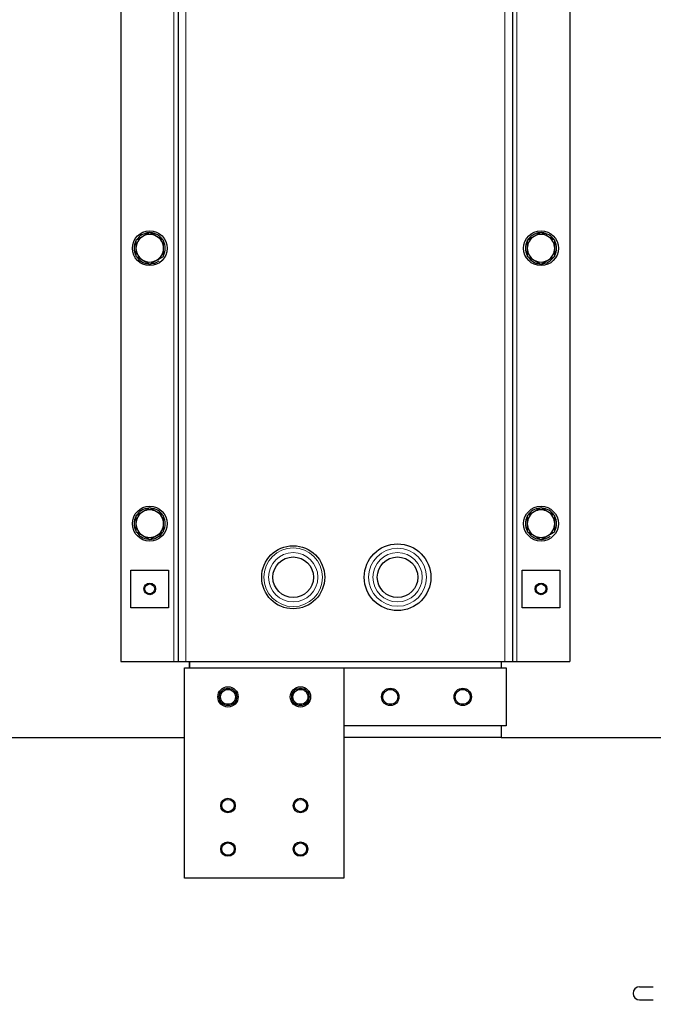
# Model space of a CAD drawing. Header units: millimetres. Extents: x 0 to 29700, y -16 to 21000.
# Tile 322 of 357: x 20518 to 20955, y 17356 to 18035. Entities that reach past the tile are written whole.
import ezdxf

# ---------------------------------------------------------------- set-up
doc = ezdxf.new("R2010")
doc.units = ezdxf.units.MM
doc.layers.add('1', color=7, linetype='Continuous', true_color=0xffffff)
doc.layers.add('254', color=7, linetype='Continuous', true_color=0xffffff)
doc.styles.add('latin_extended', font='simplex.shx')
doc.dimstyles.get("Standard").update_dxf_attribs({"dimtxt": 0.18, "dimasz": 0.18, "dimexe": 0.18, "dimexo": 0.0625, "dimgap": 0.09, "dimtad": 0, "dimtih": 1, "dimtoh": 1, "dimdec": 4, "dimzin": 0, "dimdsep": 46, "dimtxsty": 'Standard', "dimcen": 0.09, "dimadec": 0, "dimazin": 0, "dimtfac": 1, "dimtdec": 4, "dimtofl": 0, "dimtmove": 0, "dimatfit": 3, "dimfxl": 1, "dimtolj": 1, "dimtzin": 0, "dimarcsym": 0})

# ---------------------------------------------------------------- blocks, each defined once
blk = doc.blocks.new('_U4')
at = {"layer": '254', "color": 3, "linetype": 'Continuous', "lineweight": 13, "transparency": 16777216}
for p, q in [((28056.49, 18872.66), (28056.49, 14093.8)), ((18212.99, 16851.58), (18212.99, 14093.8)), ((18387.99, 14143.8), (27881.49, 14143.8))]:
    blk.add_line(p, q, dxfattribs=at)
at = {"layer": '254', "color": 3, "transparency": 16777216}
for points in [[(18387.99, 14172.97), (18387.99, 14114.64), (18212.99, 14143.8)], [(27881.49, 14114.64), (27881.49, 14172.97), (28056.49, 14143.8)]]:
    blk.add_solid(points, dxfattribs=at)
at = {"layer": 'Defpoints', "color": 0, "transparency": 16777216}
for p in [(28056.49, 18922.66), (18212.99, 16901.58), (28056.49, 14143.8)]:
    blk.add_point(p, dxfattribs=at)
at = {"layer": '254', "color": 2, "lineweight": 13, "transparency": 16777216, "insert": (22822.24, 14406.3), "char_height": 175, "attachment_point": 1, "style": 'latin_extended'}
blk.add_mtext('\\A1;9844', dxfattribs=at)

msp = doc.modelspace()

# ---------------------------------------------------------------- linework, layer by layer
at = {"layer": '1', "color": 2, "linetype": 'Continuous', "lineweight": 25}
for p, q in [((20587.987, 18344.803), (20587.987, 17592.803)), ((20627.687, 18344.803), (20627.687, 17592.803)), ((20858.287, 18344.803), (20858.287, 17592.803)), ((20897.987, 18344.803), (20897.987, 17592.803)), ((20594.987, 17629.803), (20594.987, 17655.803)), ((20594.987, 17655.803), (20620.987, 17655.803)), ((20620.987, 17655.803), (20620.987, 17629.803)), ((20864.987, 17629.803), (20864.987, 17655.803)), ((20864.987, 17655.803), (20890.987, 17655.803)), ((20890.987, 17655.803), (20890.987, 17629.803)), ((20620.987, 17629.803), (20594.987, 17629.803)), ((20890.987, 17629.803), (20864.987, 17629.803)), ((20587.987, 17592.803), (20624.687, 17592.803)), ((20624.687, 17592.803), (20627.687, 17592.803)), ((20627.687, 17592.803), (20632.987, 17592.803)), ((20631.987, 17588.303), (20741.987, 17588.303)), ((20631.987, 17443.303), (20631.987, 17588.303)), ((20632.987, 17592.803), (20852.987, 17592.803)), ((20635.487, 17592.807), (20635.487, 17588.311)), ((20635.487, 17588.302), (20635.487, 17592.803)), ((20741.987, 17588.303), (20741.987, 17443.303)), ((20741.988, 17588.303), (20853.987, 17588.303)), ((20850.487, 17592.803), (20850.487, 17588.302)), ((20850.487, 17592.803), (20850.487, 17588.302)), ((20852.987, 17592.803), (20858.287, 17592.803)), ((20853.987, 17588.303), (20853.987, 17548.303)), ((20858.287, 17592.803), (20861.287, 17592.803)), ((20861.287, 17592.803), (20897.987, 17592.803)), ((20853.987, 17548.303), (20741.988, 17548.303)), ((20850.487, 17548.304), (20850.487, 17540.303)), ((20850.487, 17548.304), (20850.487, 17540.303)), ((20475.48, 17540.303), (20631.986, 17540.303)), ((20850.487, 17540.303), (20741.989, 17540.303)), ((20850.487, 17540.303), (21043.994, 17540.303)), ((20741.987, 17443.303), (20631.987, 17443.303)), ((20945.987, 17368.257), (20955.487, 17368.257)), ((20945.987, 17359.257), (20955.487, 17359.257))]:
    msp.add_line(p, q, dxfattribs=at)
at = {"layer": '1', "color": 4, "linetype": 'Continuous', "lineweight": 13}
for p, q in [((20624.687, 18344.803), (20624.687, 17592.803)), ((20632.987, 18344.803), (20632.987, 17592.803)), ((20852.987, 18344.803), (20852.987, 17592.803)), ((20861.287, 18344.803), (20861.287, 17592.803))]:
    msp.add_line(p, q, dxfattribs=at)
at = {"layer": '1', "color": 2, "linetype": 'Continuous', "lineweight": 25}
for centre, radius in [((20607.987, 17877.803), 12), ((20877.987, 17877.803), 12), ((20607.987, 17687.803), 12), ((20877.987, 17687.803), 12), ((20706.987, 17650.803), 21.75), ((20778.987, 17650.803), 23), ((20706.987, 17650.803), 14), ((20778.987, 17650.803), 14), ((20607.987, 17642.803), 4), ((20607.987, 17642.803), 3.4), ((20877.987, 17642.803), 4), ((20877.987, 17642.803), 3.4), ((20661.987, 17568.303), 7), ((20661.987, 17568.303), 6), ((20711.987, 17568.303), 7), ((20711.987, 17568.303), 6), ((20773.987, 17568.303), 6), ((20823.987, 17568.303), 6), ((20661.987, 17568.303), 5.15), ((20711.987, 17568.303), 5.15), ((20773.987, 17568.303), 5.15), ((20823.987, 17568.303), 5.15), ((20661.987, 17493.303), 5), ((20661.987, 17493.303), 4.25), ((20711.987, 17493.303), 5), ((20711.987, 17493.303), 4.25), ((20661.987, 17463.303), 5), ((20661.987, 17463.303), 4.25), ((20711.987, 17463.303), 5), ((20711.987, 17463.303), 4.25)]:
    msp.add_circle(centre, radius, dxfattribs=at)
at = {"layer": '1', "color": 4, "linetype": 'Continuous', "lineweight": 13}
for centre, radius in [((20706.987, 17650.803), 20.25), ((20778.987, 17650.803), 20), ((20706.987, 17650.803), 17), ((20778.987, 17650.803), 17)]:
    msp.add_circle(centre, radius, dxfattribs=at)
at = {"layer": '1', "color": 2, "linetype": 'Continuous', "lineweight": 25}
for centre, radius, start, end in [((20607.987, 17877.803), 10.75, 94.239111, 147.184712), ((20607.987, 17877.803), 9.5, 60, 120), ((20607.987, 17877.803), 10.75, 32.660714, 86.23044), ((20877.987, 17877.803), 10.75, 94.239111, 149.697778), ((20877.987, 17877.803), 9.5, 60, 120), ((20877.987, 17877.803), 10.75, 32.660714, 86.23044), ((20607.987, 17877.803), 10.75, 152.089333, 207.901486), ((20607.987, 17877.803), 9.5, 120, 180), ((20607.987, 17877.803), 9.5, 0, 60), ((20607.987, 17877.803), 10.75, 332.098591, 27.910744), ((20877.987, 17877.803), 10.75, 152.089333, 207.901486), ((20877.987, 17877.803), 9.5, 120, 180), ((20877.987, 17877.803), 9.5, 0, 60), ((20877.987, 17877.803), 10.75, 332.098591, 27.910744), ((20607.987, 17877.803), 9.5, 180, 240), ((20607.987, 17877.803), 9.5, 300, 0), ((20877.987, 17877.803), 9.5, 180, 240), ((20877.987, 17877.803), 9.5, 300, 0), ((20607.987, 17877.803), 10.75, 213.452323, 263.917998), ((20607.987, 17877.803), 9.5, 240, 300), ((20607.987, 17877.803), 10.75, 270.431823, 306.470843), ((20877.987, 17877.803), 10.75, 213.452323, 263.917998), ((20877.987, 17877.803), 9.5, 240, 300), ((20877.987, 17877.803), 10.75, 270.431823, 327.309958), ((20607.987, 17687.803), 10.75, 94.239111, 149.697778), ((20607.987, 17687.803), 9.5, 60, 120), ((20607.987, 17687.803), 10.75, 32.660714, 86.23044), ((20877.987, 17687.803), 10.75, 94.239111, 147.184712), ((20877.987, 17687.803), 9.5, 60, 120), ((20877.987, 17687.803), 10.75, 32.660714, 86.23044), ((20607.987, 17687.803), 10.75, 152.089333, 207.901486), ((20607.987, 17687.803), 9.5, 120, 180), ((20607.987, 17687.803), 9.5, 0, 60), ((20607.987, 17687.803), 10.75, 332.098591, 27.910744), ((20877.987, 17687.803), 10.75, 152.089333, 207.901486), ((20877.987, 17687.803), 9.5, 120, 180), ((20877.987, 17687.803), 9.5, 0, 60), ((20877.987, 17687.803), 10.75, 332.098591, 27.910744), ((20607.987, 17687.803), 9.5, 180, 240), ((20607.987, 17687.803), 9.5, 300, 0), ((20877.987, 17687.803), 9.5, 180, 240), ((20877.987, 17687.803), 9.5, 300, 0), ((20607.987, 17687.803), 10.75, 213.452323, 263.917998), ((20607.987, 17687.803), 9.5, 240, 300), ((20607.987, 17687.803), 10.75, 270.431823, 327.309958), ((20877.987, 17687.803), 10.75, 213.452323, 263.917998), ((20877.987, 17687.803), 9.5, 240, 300), ((20877.987, 17687.803), 10.75, 270.431823, 306.470843), ((20945.987, 17363.757), 4.5, 90, 270)]:
    msp.add_arc(centre, radius, start, end, dxfattribs=at)
for points, knots in [([(20607.987, 17888.773), (20607.211, 17888.325), (20606.429, 17887.873), (20605.242, 17887.188), (20604.845, 17886.959), (20604.045, 17886.497), (20603.642, 17886.264), (20603.237, 17886.03)], [0, 0, 0, 0, 0.5, 0.5, 0.75, 0.75, 1, 1, 1, 1]), ([(20612.737, 17886.03), (20612.331, 17886.264), (20611.929, 17886.497), (20611.128, 17886.959), (20610.731, 17887.188), (20609.545, 17887.873), (20608.763, 17888.325), (20607.987, 17888.773)], [0, 0, 0, 0, 0.25, 0.25, 0.5, 0.5, 1, 1, 1, 1]), ([(20877.987, 17888.773), (20877.211, 17888.325), (20876.429, 17887.873), (20875.242, 17887.188), (20874.845, 17886.959), (20874.045, 17886.497), (20873.642, 17886.264), (20873.237, 17886.03)], [0, 0, 0, 0, 0.5, 0.5, 0.75, 0.75, 1, 1, 1, 1]), ([(20882.737, 17886.03), (20882.331, 17886.264), (20881.929, 17886.497), (20881.128, 17886.959), (20880.731, 17887.188), (20879.545, 17887.873), (20878.763, 17888.325), (20877.987, 17888.773)], [0, 0, 0, 0, 0.25, 0.25, 0.5, 0.5, 1, 1, 1, 1]), ([(20603.237, 17886.03), (20602.831, 17885.796), (20602.429, 17885.564), (20601.628, 17885.102), (20601.231, 17884.872), (20600.045, 17884.188), (20599.263, 17883.736), (20598.487, 17883.288)], [0, 0, 0, 0, 0.25, 0.25, 0.5, 0.5, 1, 1, 1, 1]), ([(20598.487, 17883.288), (20598.487, 17882.392), (20598.487, 17881.489), (20598.487, 17880.119), (20598.487, 17879.66), (20598.487, 17878.736), (20598.487, 17878.271), (20598.487, 17877.803)], [0, 0, 0, 0, 0.5, 0.5, 0.75, 0.75, 1, 1, 1, 1]), ([(20617.487, 17883.288), (20616.711, 17883.736), (20615.929, 17884.188), (20614.742, 17884.872), (20614.345, 17885.102), (20613.545, 17885.564), (20613.142, 17885.796), (20612.737, 17886.03)], [0, 0, 0, 0, 0.5, 0.5, 0.75, 0.75, 1, 1, 1, 1]), ([(20617.487, 17877.803), (20617.487, 17878.271), (20617.487, 17878.736), (20617.487, 17879.66), (20617.487, 17880.119), (20617.487, 17881.489), (20617.487, 17882.392), (20617.487, 17883.288)], [0, 0, 0, 0, 0.25, 0.25, 0.5, 0.5, 1, 1, 1, 1]), ([(20873.237, 17886.03), (20872.831, 17885.796), (20872.429, 17885.564), (20871.628, 17885.102), (20871.231, 17884.872), (20870.045, 17884.188), (20869.263, 17883.736), (20868.487, 17883.288)], [0, 0, 0, 0, 0.25, 0.25, 0.5, 0.5, 1, 1, 1, 1]), ([(20868.487, 17883.288), (20868.487, 17882.392), (20868.487, 17881.489), (20868.487, 17880.119), (20868.487, 17879.66), (20868.487, 17878.736), (20868.487, 17878.271), (20868.487, 17877.803)], [0, 0, 0, 0, 0.5, 0.5, 0.75, 0.75, 1, 1, 1, 1]), ([(20887.487, 17883.288), (20886.711, 17883.736), (20885.929, 17884.188), (20884.742, 17884.872), (20884.345, 17885.102), (20883.545, 17885.564), (20883.142, 17885.796), (20882.737, 17886.03)], [0, 0, 0, 0, 0.5, 0.5, 0.75, 0.75, 1, 1, 1, 1]), ([(20887.487, 17877.803), (20887.487, 17878.271), (20887.487, 17878.736), (20887.487, 17879.66), (20887.487, 17880.119), (20887.487, 17881.489), (20887.487, 17882.392), (20887.487, 17883.288)], [0, 0, 0, 0, 0.25, 0.25, 0.5, 0.5, 1, 1, 1, 1]), ([(20598.487, 17877.803), (20598.487, 17877.335), (20598.487, 17876.87), (20598.487, 17875.946), (20598.487, 17875.487), (20598.487, 17874.117), (20598.487, 17873.214), (20598.487, 17872.318)], [0, 0, 0, 0, 0.25, 0.25, 0.5, 0.5, 1, 1, 1, 1]), ([(20617.487, 17872.318), (20617.487, 17873.214), (20617.487, 17874.117), (20617.487, 17875.487), (20617.487, 17875.946), (20617.487, 17876.87), (20617.487, 17877.335), (20617.487, 17877.803)], [0, 0, 0, 0, 0.5, 0.5, 0.75, 0.75, 1, 1, 1, 1]), ([(20868.487, 17877.803), (20868.487, 17877.335), (20868.487, 17876.87), (20868.487, 17875.946), (20868.487, 17875.487), (20868.487, 17874.117), (20868.487, 17873.214), (20868.487, 17872.318)], [0, 0, 0, 0, 0.25, 0.25, 0.5, 0.5, 1, 1, 1, 1]), ([(20887.487, 17872.318), (20887.487, 17873.214), (20887.487, 17874.117), (20887.487, 17875.487), (20887.487, 17875.946), (20887.487, 17876.87), (20887.487, 17877.335), (20887.487, 17877.803)], [0, 0, 0, 0, 0.5, 0.5, 0.75, 0.75, 1, 1, 1, 1]), ([(20598.487, 17872.318), (20599.263, 17871.87), (20600.045, 17871.419), (20601.231, 17870.734), (20601.628, 17870.504), (20602.429, 17870.042), (20602.831, 17869.81), (20603.237, 17869.576)], [0, 0, 0, 0, 0.5, 0.5, 0.75, 0.75, 1, 1, 1, 1]), ([(20603.237, 17869.576), (20603.642, 17869.342), (20604.045, 17869.11), (20604.845, 17868.647), (20605.242, 17868.418), (20606.429, 17867.733), (20607.211, 17867.282), (20607.987, 17866.834)], [0, 0, 0, 0, 0.25, 0.25, 0.5, 0.5, 1, 1, 1, 1]), ([(20607.987, 17866.834), (20608.763, 17867.282), (20609.545, 17867.733), (20610.731, 17868.418), (20611.128, 17868.647), (20611.929, 17869.11), (20612.331, 17869.342), (20612.737, 17869.576)], [0, 0, 0, 0, 0.5, 0.5, 0.75, 0.75, 1, 1, 1, 1]), ([(20612.737, 17869.576), (20613.142, 17869.81), (20613.545, 17870.042), (20614.345, 17870.504), (20614.742, 17870.734), (20615.929, 17871.419), (20616.711, 17871.87), (20617.487, 17872.318)], [0, 0, 0, 0, 0.25, 0.25, 0.5, 0.5, 1, 1, 1, 1]), ([(20868.487, 17872.318), (20869.263, 17871.87), (20870.045, 17871.419), (20871.231, 17870.734), (20871.628, 17870.504), (20872.429, 17870.042), (20872.831, 17869.81), (20873.237, 17869.576)], [0, 0, 0, 0, 0.5, 0.5, 0.75, 0.75, 1, 1, 1, 1]), ([(20873.237, 17869.576), (20873.642, 17869.342), (20874.045, 17869.11), (20874.845, 17868.647), (20875.242, 17868.418), (20876.429, 17867.733), (20877.211, 17867.282), (20877.987, 17866.834)], [0, 0, 0, 0, 0.25, 0.25, 0.5, 0.5, 1, 1, 1, 1]), ([(20877.987, 17866.834), (20878.763, 17867.282), (20879.545, 17867.733), (20880.731, 17868.418), (20881.128, 17868.647), (20881.929, 17869.11), (20882.331, 17869.342), (20882.737, 17869.576)], [0, 0, 0, 0, 0.5, 0.5, 0.75, 0.75, 1, 1, 1, 1]), ([(20882.737, 17869.576), (20883.142, 17869.81), (20883.545, 17870.042), (20884.345, 17870.504), (20884.742, 17870.734), (20885.929, 17871.419), (20886.711, 17871.87), (20887.487, 17872.318)], [0, 0, 0, 0, 0.25, 0.25, 0.5, 0.5, 1, 1, 1, 1]), ([(20607.987, 17698.773), (20607.211, 17698.325), (20606.429, 17697.873), (20605.242, 17697.188), (20604.845, 17696.959), (20604.045, 17696.497), (20603.642, 17696.264), (20603.237, 17696.03)], [0, 0, 0, 0, 0.5, 0.5, 0.75, 0.75, 1, 1, 1, 1]), ([(20612.737, 17696.03), (20612.331, 17696.264), (20611.929, 17696.497), (20611.128, 17696.959), (20610.731, 17697.188), (20609.545, 17697.873), (20608.763, 17698.325), (20607.987, 17698.773)], [0, 0, 0, 0, 0.25, 0.25, 0.5, 0.5, 1, 1, 1, 1]), ([(20877.987, 17698.773), (20877.211, 17698.325), (20876.429, 17697.873), (20875.242, 17697.188), (20874.845, 17696.959), (20874.045, 17696.497), (20873.642, 17696.264), (20873.237, 17696.03)], [0, 0, 0, 0, 0.5, 0.5, 0.75, 0.75, 1, 1, 1, 1]), ([(20882.737, 17696.03), (20882.331, 17696.264), (20881.929, 17696.497), (20881.128, 17696.959), (20880.731, 17697.188), (20879.545, 17697.873), (20878.763, 17698.325), (20877.987, 17698.773)], [0, 0, 0, 0, 0.25, 0.25, 0.5, 0.5, 1, 1, 1, 1]), ([(20603.237, 17696.03), (20602.831, 17695.796), (20602.429, 17695.564), (20601.628, 17695.102), (20601.231, 17694.872), (20600.045, 17694.188), (20599.263, 17693.736), (20598.487, 17693.288)], [0, 0, 0, 0, 0.25, 0.25, 0.5, 0.5, 1, 1, 1, 1]), ([(20598.487, 17693.288), (20598.487, 17692.392), (20598.487, 17691.489), (20598.487, 17690.119), (20598.487, 17689.66), (20598.487, 17688.736), (20598.487, 17688.271), (20598.487, 17687.803)], [0, 0, 0, 0, 0.5, 0.5, 0.75, 0.75, 1, 1, 1, 1]), ([(20617.487, 17693.288), (20616.711, 17693.736), (20615.929, 17694.188), (20614.742, 17694.872), (20614.345, 17695.102), (20613.545, 17695.564), (20613.142, 17695.796), (20612.737, 17696.03)], [0, 0, 0, 0, 0.5, 0.5, 0.75, 0.75, 1, 1, 1, 1]), ([(20617.487, 17687.803), (20617.487, 17688.271), (20617.487, 17688.736), (20617.487, 17689.66), (20617.487, 17690.119), (20617.487, 17691.489), (20617.487, 17692.392), (20617.487, 17693.288)], [0, 0, 0, 0, 0.25, 0.25, 0.5, 0.5, 1, 1, 1, 1]), ([(20873.237, 17696.03), (20872.831, 17695.796), (20872.429, 17695.564), (20871.628, 17695.102), (20871.231, 17694.872), (20870.045, 17694.188), (20869.263, 17693.736), (20868.487, 17693.288)], [0, 0, 0, 0, 0.25, 0.25, 0.5, 0.5, 1, 1, 1, 1]), ([(20868.487, 17693.288), (20868.487, 17692.392), (20868.487, 17691.489), (20868.487, 17690.119), (20868.487, 17689.66), (20868.487, 17688.736), (20868.487, 17688.271), (20868.487, 17687.803)], [0, 0, 0, 0, 0.5, 0.5, 0.75, 0.75, 1, 1, 1, 1]), ([(20887.487, 17693.288), (20886.711, 17693.736), (20885.929, 17694.188), (20884.742, 17694.872), (20884.345, 17695.102), (20883.545, 17695.564), (20883.142, 17695.796), (20882.737, 17696.03)], [0, 0, 0, 0, 0.5, 0.5, 0.75, 0.75, 1, 1, 1, 1]), ([(20887.487, 17687.803), (20887.487, 17688.271), (20887.487, 17688.736), (20887.487, 17689.66), (20887.487, 17690.119), (20887.487, 17691.489), (20887.487, 17692.392), (20887.487, 17693.288)], [0, 0, 0, 0, 0.25, 0.25, 0.5, 0.5, 1, 1, 1, 1]), ([(20598.487, 17687.803), (20598.487, 17687.335), (20598.487, 17686.87), (20598.487, 17685.946), (20598.487, 17685.487), (20598.487, 17684.117), (20598.487, 17683.214), (20598.487, 17682.318)], [0, 0, 0, 0, 0.25, 0.25, 0.5, 0.5, 1, 1, 1, 1]), ([(20617.487, 17682.318), (20617.487, 17683.214), (20617.487, 17684.117), (20617.487, 17685.487), (20617.487, 17685.946), (20617.487, 17686.87), (20617.487, 17687.335), (20617.487, 17687.803)], [0, 0, 0, 0, 0.5, 0.5, 0.75, 0.75, 1, 1, 1, 1]), ([(20868.487, 17687.803), (20868.487, 17687.335), (20868.487, 17686.87), (20868.487, 17685.946), (20868.487, 17685.487), (20868.487, 17684.117), (20868.487, 17683.214), (20868.487, 17682.318)], [0, 0, 0, 0, 0.25, 0.25, 0.5, 0.5, 1, 1, 1, 1]), ([(20887.487, 17682.318), (20887.487, 17683.214), (20887.487, 17684.117), (20887.487, 17685.487), (20887.487, 17685.946), (20887.487, 17686.87), (20887.487, 17687.335), (20887.487, 17687.803)], [0, 0, 0, 0, 0.5, 0.5, 0.75, 0.75, 1, 1, 1, 1]), ([(20598.487, 17682.318), (20599.263, 17681.87), (20600.045, 17681.419), (20601.231, 17680.734), (20601.628, 17680.504), (20602.429, 17680.042), (20602.831, 17679.81), (20603.237, 17679.576)], [0, 0, 0, 0, 0.5, 0.5, 0.75, 0.75, 1, 1, 1, 1]), ([(20603.237, 17679.576), (20603.642, 17679.342), (20604.045, 17679.11), (20604.845, 17678.647), (20605.242, 17678.418), (20606.429, 17677.733), (20607.211, 17677.282), (20607.987, 17676.834)], [0, 0, 0, 0, 0.25, 0.25, 0.5, 0.5, 1, 1, 1, 1]), ([(20607.987, 17676.834), (20608.763, 17677.282), (20609.545, 17677.733), (20610.731, 17678.418), (20611.128, 17678.647), (20611.929, 17679.11), (20612.331, 17679.342), (20612.737, 17679.576)], [0, 0, 0, 0, 0.5, 0.5, 0.75, 0.75, 1, 1, 1, 1]), ([(20612.737, 17679.576), (20613.142, 17679.81), (20613.545, 17680.042), (20614.345, 17680.504), (20614.742, 17680.734), (20615.929, 17681.419), (20616.711, 17681.87), (20617.487, 17682.318)], [0, 0, 0, 0, 0.25, 0.25, 0.5, 0.5, 1, 1, 1, 1]), ([(20868.487, 17682.318), (20869.263, 17681.87), (20870.045, 17681.419), (20871.231, 17680.734), (20871.628, 17680.504), (20872.429, 17680.042), (20872.831, 17679.81), (20873.237, 17679.576)], [0, 0, 0, 0, 0.5, 0.5, 0.75, 0.75, 1, 1, 1, 1]), ([(20873.237, 17679.576), (20873.642, 17679.342), (20874.045, 17679.11), (20874.845, 17678.647), (20875.242, 17678.418), (20876.429, 17677.733), (20877.211, 17677.282), (20877.987, 17676.834)], [0, 0, 0, 0, 0.25, 0.25, 0.5, 0.5, 1, 1, 1, 1]), ([(20877.987, 17676.834), (20878.763, 17677.282), (20879.545, 17677.733), (20880.731, 17678.418), (20881.128, 17678.647), (20881.929, 17679.11), (20882.331, 17679.342), (20882.737, 17679.576)], [0, 0, 0, 0, 0.5, 0.5, 0.75, 0.75, 1, 1, 1, 1]), ([(20882.737, 17679.576), (20883.142, 17679.81), (20883.545, 17680.042), (20884.345, 17680.504), (20884.742, 17680.734), (20885.929, 17681.419), (20886.711, 17681.87), (20887.487, 17682.318)], [0, 0, 0, 0, 0.25, 0.25, 0.5, 0.5, 1, 1, 1, 1])]:
    msp.add_open_spline(points, degree=3, knots=knots, dxfattribs=at)

# ---------------------------------------------------------------- dimensions: what is measured, and where the dimension line sits
at = {"layer": '254', "color": 2, "linetype": 'Continuous', "lineweight": 13}
dim = msp.add_linear_dim(base=(28056.493, 14143.803), p1=(18212.987, 16901.584), p2=(28056.493, 18922.663), dimstyle='Standard', override={"dimscale": 50, "dimtxt": 3.5, "dimasz": 3.5, "dimexe": 1, "dimexo": 1, "dimgap": 1.75, "dimtad": 1, "dimtih": 1, "dimtoh": 0, "dimdec": 0, "dimlfac": 1, "dimzin": 8, "dimdsep": 46, "dimlunit": 2, "dimtxsty": 'latin_extended', "dimsah": 1, "dimse1": 0, "dimse2": 0, "dimsd1": 0, "dimsd2": 0, "dimclrd": 3, "dimclre": 3, "dimclrt": 2, "dimtol": 0, "dimtm": -0.1, "dimtfac": 0.714286, "dimtdec": 3, "dimtofl": 1, "dimtmove": 0, "dimtzin": 8, "dimlwd": 13, "dimlwe": 13}, dxfattribs=at)
dim.commit()
dim.dimension.update_dxf_attribs({"geometry": '_U4', "text_midpoint": (23134.74, 14143.803), "dimtype": 160})

doc.saveas('drawing.dxf')
